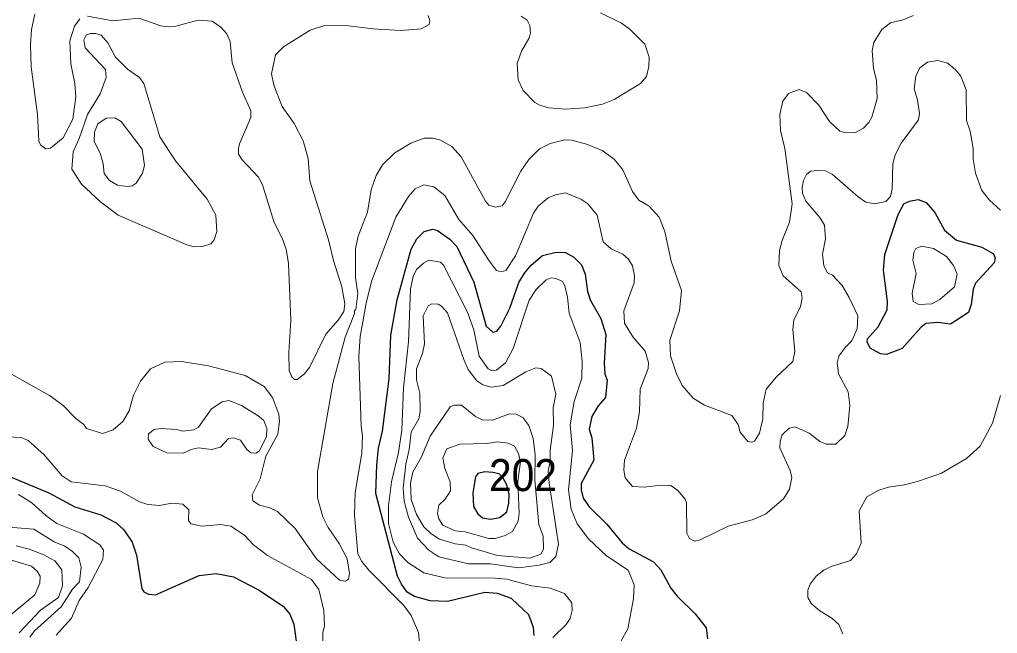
# Model space of a CAD drawing. Extents: x 673.6 to 698.9, y 7012 to 7040.1.
# Drawn here: x 683.554 to 685.993, y 7020.824 to 7022.356 of the extents above; entities that cross this region are included whole.
import ezdxf

# ---------------------------------------------------------------- set-up
doc = ezdxf.new("R2010")
doc.units = 0
doc.header["$LTSCALE"] = 0.032
doc.layers.add('1', color=7, linetype='Continuous', lineweight=25)
doc.layers.add('2', color=7, linetype='Continuous', lineweight=13)
doc.layers.add('21', color=7, linetype='Continuous')

msp = doc.modelspace()

# ---------------------------------------------------------------- linework, layer by layer
at = {"layer": '1'}
for points in [[(685.8757, 7021.5958), (685.8429, 7021.5997), (685.8145, 7021.5973), (685.802, 7021.5875), (685.7554, 7021.5352), (685.7162, 7021.5197), (685.7007, 7021.5217), (685.6751, 7021.536), (685.6682, 7021.5512), (685.6683, 7021.5593), (685.6949, 7021.5891), (685.7176, 7021.6318), (685.7188, 7021.6523), (685.7082, 7021.7308), (685.7119, 7021.7691), (685.7451, 7021.8692), (685.7594, 7021.8957), (685.7731, 7021.9029), (685.7949, 7021.907), (685.8152, 7021.899), (685.8368, 7021.8744), (685.8608, 7021.83), (685.8909, 7021.8051), (685.9542, 7021.7878), (685.9833, 7021.7713), (685.9873, 7021.7605), (685.9845, 7021.7486), (685.9377, 7021.6977), (685.9325, 7021.6826), (685.9276, 7021.6445), (685.9202, 7021.6248)], [(684.6886, 7021.2005), (684.6841, 7021.1737), (684.6856, 7021.1409), (684.6968, 7021.1223), (684.7087, 7021.1126), (684.7281, 7021.1089), (684.7512, 7021.1134), (684.769, 7021.1275), (684.7742, 7021.1491), (684.775, 7021.1715), (684.7683, 7021.196), (684.7601, 7021.2117), (684.7497, 7021.2221), (684.734, 7021.2258), (684.7139, 7021.2273), (684.6968, 7021.2228), (684.6908, 7021.2146)]]:
    msp.add_lwpolyline(points, close=True, dxfattribs=at)
for points in [[(684.8369, 7020.819), (684.8354, 7020.8388), (684.8236, 7020.8702), (684.7806, 7020.9115), (684.7457, 7020.9234), (684.7138, 7020.9258), (684.6209, 7020.9038), (684.5782, 7020.9056), (684.5391, 7020.9159), (684.5208, 7020.9268), (684.5062, 7020.9469), (684.4967, 7020.967), (684.4426, 7021.1731), (684.4444, 7021.2447), (684.4493, 7021.2862), (684.459, 7021.3285), (684.4755, 7021.4596), (684.4796, 7021.5681), (684.4955, 7021.6565), (684.5306, 7021.7826), (684.5448, 7021.8087), (684.5626, 7021.827), (684.5844, 7021.8329), (684.5965, 7021.8297), (684.6272, 7021.8079), (684.6447, 7021.7895), (684.6865, 7021.7003), (684.7176, 7021.5907), (684.7344, 7021.5761), (684.7442, 7021.5785), (684.7545, 7021.5907), (684.7762, 7021.6359), (684.7993, 7021.6999), (684.813, 7021.7227), (684.8296, 7021.7425), (684.8579, 7021.7669), (684.8922, 7021.7755), (684.9152, 7021.7743), (684.9365, 7021.7632), (684.9549, 7021.7434), (684.9641, 7021.7206), (684.9699, 7021.6771), (684.9774, 7021.6543), (685.0038, 7021.6095), (685.0164, 7021.5696), (685.0121, 7021.4985), (685.0138, 7021.4707), (685.0194, 7021.4563), (685.0152, 7021.4124), (684.9971, 7021.3915), (684.9811, 7021.3649), (684.9745, 7021.3339), (684.9808, 7021.3121), (684.9858, 7021.2566), (684.9547, 7021.1978), (684.9546, 7021.1822), (684.9593, 7021.1618), (684.975, 7021.1388), (685.0181, 7021.0965), (685.0569, 7021.0496), (685.0738, 7021.0352), (685.1345, 7021.0022), (685.1528, 7020.9824), (685.1783, 7020.9371), (685.1939, 7020.9168), (685.2392, 7020.8729), (685.2666, 7020.8382), (685.2693, 7020.8104)], [(683.4807, 7021.2355), (683.6263, 7021.175), (683.6918, 7021.1399), (683.756, 7021.1196), (683.7944, 7021.1002), (683.8139, 7021.0828), (683.8347, 7021.0519), (683.8452, 7021.0195), (683.859, 7020.935), (683.8636, 7020.9274), (683.8754, 7020.9217), (683.8926, 7020.9199), (684.0013, 7020.9686), (684.0441, 7020.9735), (684.0877, 7020.9649), (684.1496, 7020.933), (684.2109, 7020.8919), (684.228, 7020.8724), (684.2381, 7020.8467), (684.2437, 7020.8046)]]:
    msp.add_lwpolyline(points, dxfattribs=at)
at = {"layer": '2'}
for points in [[(683.592, 7022.3688), (683.5831, 7022.3313), (683.5806, 7022.2924), (683.5823, 7022.2379), (683.5986, 7022.119), (683.602, 7022.0533), (683.6061, 7022.0435), (683.6196, 7022.0328), (683.6306, 7022.0345), (683.6621, 7022.061), (683.6865, 7022.1072), (683.6939, 7022.1625), (683.6917, 7022.1962), (683.6817, 7022.2456), (683.6793, 7022.3027), (683.6906, 7022.339), (683.7041, 7022.3573)], [(683.7233, 7022.3638), (683.7866, 7022.3525), (683.8515, 7022.359), (683.906, 7022.3402), (683.9246, 7022.3377), (683.9435, 7022.3393), (683.9991, 7022.3539), (684.0339, 7022.3516), (684.0558, 7022.3366), (684.0704, 7022.32), (684.0793, 7022.3009), (684.0839, 7022.2478), (684.1094, 7022.1744), (684.1304, 7022.1282), (684.1303, 7022.1117), (684.1022, 7022.046), (684.0996, 7022.0337), (684.0996, 7022.0196), (684.1093, 7022.0054), (684.1493, 7021.9623), (684.1598, 7021.9436), (684.1887, 7021.8495), (684.2089, 7021.8106), (684.2185, 7021.7832), (684.2248, 7021.7467), (684.2299, 7021.605), (684.2256, 7021.5249), (684.2265, 7021.4795), (684.2325, 7021.464), (684.2394, 7021.4578), (684.2459, 7021.4576), (684.2641, 7021.4713), (684.277, 7021.4873), (684.3172, 7021.5706), (684.3483, 7021.6057), (684.3625, 7021.6272), (684.3653, 7021.6464), (684.3579, 7021.6884), (684.3369, 7021.7544), (684.3244, 7021.8062), (684.2778, 7021.9536), (684.2733, 7022.0089), (684.2612, 7022.0527), (684.2382, 7022.0965), (684.2085, 7022.1388), (684.1882, 7022.1919), (684.1822, 7022.2204), (684.1922, 7022.2679), (684.2124, 7022.2875), (684.2785, 7022.329), (684.3119, 7022.3401), (684.3669, 7022.3409), (684.4356, 7022.3322), (684.5037, 7022.3287), (684.5557, 7022.3325), (684.5757, 7022.3431), (684.5772, 7022.3531), (684.5727, 7022.3655)], [(685.7838, 7022.366), (685.7573, 7022.3551), (685.7262, 7022.3473), (685.7041, 7022.3311), (685.6844, 7022.2982), (685.6802, 7022.2774), (685.6835, 7022.2334), (685.691, 7022.2045), (685.6925, 7022.1585), (685.6792, 7022.1122), (685.6722, 7022.099), (685.659, 7022.0849), (685.639, 7022.0738), (685.6149, 7022.0731), (685.6, 7022.0775), (685.5738, 7022.1012), (685.5476, 7022.1423), (685.5163, 7022.1735), (685.4979, 7022.1813), (685.4713, 7022.1715), (685.4572, 7022.1525), (685.4501, 7022.119), (685.4517, 7022.0791), (685.4624, 7022.0336), (685.4805, 7021.8959), (685.474, 7021.8502), (685.4556, 7021.8044), (685.4493, 7021.7791), (685.4475, 7021.7422), (685.4582, 7021.7159), (685.503, 7021.6767), (685.5059, 7021.6614), (685.5018, 7021.6387), (685.4847, 7021.6067), (685.4822, 7021.5827), (685.4878, 7021.5274), (685.4821, 7021.5023), (685.4417, 7021.464), (685.4159, 7021.4335), (685.4083, 7021.3982), (685.4073, 7021.3597), (685.3991, 7021.324), (685.3872, 7021.3036), (685.3805, 7021.3008), (685.37, 7021.3026), (685.3507, 7021.3265), (685.3464, 7021.3452), (685.3301, 7021.3679), (685.2625, 7021.3939), (685.2342, 7021.4111), (685.2065, 7021.443), (685.192, 7021.4714), (685.1774, 7021.5168), (685.1757, 7021.5556), (685.1997, 7021.6287), (685.2044, 7021.6798), (685.1787, 7021.7532), (685.1631, 7021.8272), (685.1491, 7021.8629), (685.1241, 7021.8903), (685.0983, 7021.9048), (685.0828, 7021.9268), (685.0583, 7021.9807), (685.0364, 7022.0076), (685.0071, 7022.0294), (684.968, 7022.045), (684.9312, 7022.055), (684.9135, 7022.0557), (684.8771, 7022.0466), (684.8508, 7022.0334), (684.8242, 7022.0065), (684.8037, 7021.9776), (684.7649, 7021.9007), (684.7574, 7021.891), (684.7407, 7021.8878), (684.7244, 7021.893), (684.7156, 7021.9027)], [(685.0023, 7022.3723), (685.0551, 7022.3464), (685.0765, 7022.3308), (685.1134, 7022.294), (685.1238, 7022.2621), (685.123, 7022.2387), (685.1175, 7022.2137), (685.1021, 7022.1961), (685.0364, 7022.1559), (685.0074, 7022.145), (684.9625, 7022.1355), (684.9143, 7022.1322), (684.8737, 7022.1356), (684.8534, 7022.141), (684.839, 7022.1485), (684.81, 7022.1787), (684.7977, 7022.2057), (684.7952, 7022.2464), (684.8059, 7022.2768), (684.8241, 7022.3085), (684.828, 7022.3216), (684.8263, 7022.3413), (684.8198, 7022.3539), (684.8051, 7022.3646)], [(686.0001, 7021.8805), (685.9731, 7021.905), (685.9537, 7021.9288), (685.9383, 7021.9725), (685.9325, 7022.0074), (685.9324, 7022.0336), (685.9251, 7022.0776), (685.9159, 7022.1037), (685.9151, 7022.1801), (685.9012, 7022.2144), (685.8892, 7022.2298), (685.8687, 7022.2469), (685.8444, 7022.2538), (685.8183, 7022.2496), (685.7991, 7022.2356), (685.7895, 7022.2141), (685.7854, 7022.1826), (685.7935, 7022.1552), (685.7985, 7022.1211), (685.796, 7022.1054), (685.7529, 7022.0469), (685.7376, 7022.0183), (685.732, 7021.9958), (685.7303, 7021.9337), (685.7259, 7021.9139), (685.7146, 7021.9014), (685.687, 7021.8955), (685.6647, 7021.9004), (685.6451, 7021.9132), (685.5807, 7021.9703), (685.5641, 7021.9785), (685.5449, 7021.9794), (685.5267, 7021.9775), (685.5166, 7021.969), (685.5092, 7021.9541), (685.5055, 7021.9377), (685.5062, 7021.9228), (685.5152, 7021.9027), (685.5502, 7021.8617), (685.5613, 7021.8424), (685.5643, 7021.8084), (685.5561, 7021.7701), (685.5596, 7021.7415), (685.5685, 7021.7239), (685.581, 7021.7178), (685.6055, 7021.6922), (685.6233, 7021.6624), (685.6448, 7021.6163), (685.6433, 7021.584), (685.6298, 7021.5543), (685.6129, 7021.5375), (685.5975, 7021.5157), (685.593, 7021.4994), (685.5961, 7021.4716), (685.6201, 7021.4272), (685.6243, 7021.3935), (685.6194, 7021.3407), (685.6121, 7021.3176), (685.5896, 7021.2961), (685.566, 7021.2964), (685.55, 7021.3032), (685.5234, 7021.3239), (685.4884, 7021.3392), (685.4731, 7021.3359), (685.4559, 7021.3193), (685.451, 7021.3039), (685.4502, 7021.2868), (685.4754, 7021.2302), (685.4796, 7021.2132), (685.4738, 7021.1836), (685.4588, 7021.1598), (685.4143, 7021.1216), (685.3813, 7021.1072), (685.3212, 7021.0918), (685.2517, 7021.0572), (685.2371, 7021.054), (685.2246, 7021.0611), (685.2177, 7021.0744), (685.2175, 7021.1496), (685.2143, 7021.1589)], [(684.5631, 7022.0598), (684.5292, 7022.0469), (684.4897, 7022.0235), (684.4587, 7021.9931), (684.4428, 7021.9666), (684.4307, 7021.9311), (684.4219, 7021.8755), (684.3985, 7021.8151), (684.3917, 7021.7838), (684.3917, 7021.7111), (684.3973, 7021.6724), (684.3925, 7021.6324), (684.3893, 7021.6299), (684.3892, 7021.6223), (684.3661, 7021.5632), (684.3347, 7021.4477), (684.2972, 7021.2277), (684.2964, 7021.1622), (684.3097, 7021.1147), (684.3233, 7021.088), (684.3511, 7021.0481), (684.3708, 7021.0104), (684.3768, 7020.9735), (684.3742, 7020.9593), (684.3667, 7020.954), (684.3517, 7020.9571), (684.2947, 7021.0098), (684.2411, 7021.0856), (684.1972, 7021.1278), (684.1783, 7021.137), (684.152, 7021.1442), (684.1351, 7021.155), (684.1337, 7021.1699), (684.1541, 7021.2099), (684.1683, 7021.2664), (684.1978, 7021.321), (684.2018, 7021.3525), (684.2002, 7021.3709), (684.1844, 7021.4126), (684.1637, 7021.4397), (684.1164, 7021.4674), (684.0247, 7021.492), (683.9577, 7021.5028), (683.9163, 7021.5012), (683.88, 7021.484), (683.8552, 7021.4537), (683.8382, 7021.4184), (683.8271, 7021.3795), (683.8113, 7021.353), (683.7874, 7021.3317), (683.7604, 7021.3229), (683.7204, 7021.3352), (683.7136, 7021.3449), (683.6942, 7021.3603), (683.6619, 7021.3934), (683.6282, 7021.418), (683.5337, 7021.4706)], [(684.7156, 7021.9027), (684.6548, 7022.0136), (684.6322, 7022.0389), (684.6016, 7022.0556), (684.5835, 7022.0599), (684.5631, 7022.0598)], [(685.0827, 7021.1907), (685.0645, 7021.2125), (685.0606, 7021.2312), (685.0623, 7021.2566), (685.0925, 7021.3364), (685.1, 7021.3771), (685.1016, 7021.4334), (685.1218, 7021.4853), (685.1222, 7021.4999), (685.114, 7021.5281), (685.083, 7021.5641), (685.0623, 7021.5984), (685.0606, 7021.6293), (685.0867, 7021.6992), (685.0877, 7021.7164), (685.0827, 7021.741), (685.0729, 7021.7575), (685.0587, 7021.7705), (685.029, 7021.7839), (685.0091, 7021.801), (684.994, 7021.8676), (684.971, 7021.8955), (684.9539, 7021.9074), (684.9155, 7021.9233), (684.8908, 7021.9186), (684.8719, 7021.9108), (684.8474, 7021.8903), (684.8356, 7021.8728), (684.7903, 7021.7661), (684.7665, 7021.7294), (684.7549, 7021.7262), (684.7437, 7021.7295), (684.725, 7021.7536), (684.6846, 7021.8172), (684.6493, 7021.8571), (684.6145, 7021.9165), (684.5872, 7021.9382), (684.562, 7021.9432), (684.5408, 7021.9334), (684.5236, 7021.9141), (684.4919, 7021.8627), (684.4325, 7021.7043), (684.4189, 7021.6523), (684.4031, 7021.5649), (684.3999, 7021.5153), (684.4056, 7021.3422), (684.4089, 7021.3163), (684.4073, 7021.274), (684.3909, 7021.1754), (684.3892, 7021.1192), (684.3975, 7021.0229), (684.407, 7021.0038), (684.4252, 7020.9817), (684.5121, 7020.894), (684.5305, 7020.8683), (684.5485, 7020.8266), (684.551, 7020.7989)], [(684.8841, 7020.8137), (684.9167, 7020.8464), (684.9267, 7020.8616), (684.9323, 7020.8815), (684.9314, 7020.9003), (684.9125, 7020.9234), (684.8774, 7020.9373), (684.8304, 7020.943), (684.7692, 7020.9595), (684.7397, 7020.9621), (684.6145, 7020.9624), (684.5621, 7020.9752), (684.5221, 7021.0009), (684.5015, 7021.0224), (684.4858, 7021.0514), (684.4735, 7021.0981), (684.4735, 7021.1425), (684.4813, 7021.202), (684.4992, 7021.2756), (684.5075, 7021.3315), (684.5112, 7021.4368), (684.5239, 7021.5513), (684.529, 7021.6842), (684.5352, 7021.7143), (684.5441, 7021.732), (684.5616, 7021.7482), (684.5747, 7021.7557), (684.6035, 7021.7503), (684.6108, 7021.743), (684.671, 7021.6258), (684.6866, 7021.5813), (684.7, 7021.5156), (684.7225, 7021.4844), (684.7297, 7021.4804), (684.743, 7021.4805), (684.7654, 7021.4994), (684.7852, 7021.5353), (684.8246, 7021.6553), (684.8422, 7021.6822), (684.8669, 7021.7063), (684.8799, 7021.7113), (684.8922, 7021.7098), (684.9076, 7021.702), (684.9139, 7021.6915), (684.9207, 7021.6628), (684.9245, 7021.623), (684.9523, 7021.5497), (684.957, 7021.5031), (684.9562, 7021.4612), (684.9373, 7021.4028), (684.9267, 7021.3441), (684.9332, 7021.2808), (684.9226, 7021.1823), (684.9298, 7021.1337), (684.9444, 7021.0975), (684.9728, 7021.0599), (685.0173, 7021.0177), (685.0717, 7020.9819), (685.0867, 7020.9454), (685.0851, 7020.9103), (685.0712, 7020.8356), (685.0545, 7020.8057)], [(685.6069, 7020.8227), (685.5974, 7020.846), (685.5794, 7020.8623), (685.5499, 7020.8807), (685.5289, 7020.8981), (685.52, 7020.914), (685.5201, 7020.9322), (685.5257, 7020.9472), (685.5409, 7020.9666), (685.56, 7020.9821), (685.5781, 7020.991), (685.6264, 7021.0056), (685.6414, 7021.0227), (685.653, 7021.0495), (685.6482, 7021.1299), (685.6669, 7021.1648), (685.6972, 7021.1816), (685.7211, 7021.189), (685.7613, 7021.1946), (685.7962, 7021.2035), (685.8533, 7021.224), (685.9153, 7021.2602), (685.9501, 7021.2909), (685.9801, 7021.3483), (686.0007, 7021.418)], [(684.0084, 7021.0919), (683.9812, 7021.0976), (683.9751, 7021.1061), (683.9757, 7021.1321), (683.9612, 7021.1467), (683.9336, 7021.1486), (683.9023, 7021.1429), (683.8733, 7021.1455), (683.8529, 7021.152), (683.8054, 7021.1786), (683.7673, 7021.1923), (683.6822, 7021.2021), (683.6597, 7021.2173), (683.6154, 7021.2699), (683.5754, 7021.3052), (683.5573, 7021.3129), (683.5211, 7021.3146)], [(685.2143, 7021.1589), (685.196, 7021.1806), (685.1785, 7021.1929), (685.1527, 7021.1937), (685.1119, 7021.1889), (685.0827, 7021.1907)], [(683.645, 7020.8199), (683.6835, 7020.8622), (683.7021, 7020.9058), (683.7244, 7020.9382), (683.7613, 7021.0087), (683.763, 7021.0315), (683.7535, 7021.0453), (683.7129, 7021.0713), (683.6466, 7021.0986), (683.6189, 7021.1182), (683.584, 7021.1498), (683.5514, 7021.1706)], [(684.1724, 7021.0183), (684.1372, 7021.0447), (684.115, 7021.0693), (684.0809, 7021.0915), (684.0546, 7021.0959), (684.0084, 7021.0919)], [(683.4942, 7021.0916), (683.5891, 7021.0843), (683.6403, 7021.0521), (683.6667, 7021.0421), (683.6861, 7021.0284), (683.7011, 7021.0124), (683.7072, 7020.9891), (683.7031, 7020.9525), (683.6859, 7020.9348), (683.6571, 7020.8905), (683.5907, 7020.8307), (683.5789, 7020.8145)], [(683.4327, 7021.0368), (683.5836, 7020.9917), (683.5979, 7020.9792), (683.6052, 7020.967), (683.6045, 7020.9496), (683.5918, 7020.92), (683.5179, 7020.8591)], [(683.5529, 7020.8251), (683.6056, 7020.8823), (683.651, 7020.9139), (683.6611, 7020.9424), (683.6593, 7020.9827), (683.6414, 7021.0047), (683.6143, 7021.0203), (683.578, 7021.0341), (683.5452, 7021.0423)], [(684.3103, 7020.8013), (684.3104, 7020.8256), (684.3143, 7020.843), (684.3127, 7020.8815), (684.2999, 7020.9334), (684.2822, 7020.9588), (684.1724, 7021.0183)]]:
    msp.add_lwpolyline(points, dxfattribs=at)
for points in [[(683.9428, 7022.0031), (683.9035, 7022.0631), (683.8633, 7022.1963), (683.853, 7022.2114), (683.8233, 7022.2321), (683.7932, 7022.2622), (683.7742, 7022.2973), (683.7571, 7022.3167), (683.7442, 7022.3212), (683.7295, 7022.3212), (683.7202, 7022.3168), (683.7138, 7022.3048), (683.717, 7022.2854), (683.7677, 7022.231), (683.7696, 7022.2115), (683.7548, 7022.17), (683.7235, 7022.1187), (683.7025, 7022.0589), (683.6872, 7022.0259), (683.684, 7021.9824), (683.7078, 7021.9451), (683.7554, 7021.9007), (683.7999, 7021.868), (683.9712, 7021.7932), (683.9891, 7021.7888), (684.0099, 7021.7896), (684.0308, 7021.7962), (684.0388, 7021.8062), (684.0457, 7021.8266), (684.0433, 7021.8673), (684.0217, 7021.9073)], [(683.8649, 7021.9912), (683.8593, 7022.0324), (683.8069, 7022.1014), (683.7911, 7022.1101), (683.7699, 7022.11), (683.7491, 7022.0959), (683.7408, 7022.0744), (683.7401, 7022.0521), (683.7554, 7022.0196), (683.7623, 7021.9955), (683.7647, 7021.9717), (683.7784, 7021.9541), (683.7981, 7021.9429), (683.8226, 7021.9391), (683.8345, 7021.9412), (683.8444, 7021.9477), (683.8605, 7021.9724)], [(685.7901, 7021.7221), (685.7821, 7021.7555), (685.7843, 7021.7744), (685.789, 7021.7846), (685.8043, 7021.7903), (685.8337, 7021.7846), (685.8654, 7021.7647), (685.8833, 7021.7424), (685.892, 7021.7205), (685.8857, 7021.6886), (685.8492, 7021.6574), (685.8292, 7021.6467), (685.7971, 7021.645), (685.7822, 7021.6523), (685.7797, 7021.6728)], [(684.8743, 7021.1998), (684.8979, 7021.0469), (684.8909, 7021.0157), (684.8767, 7021.0013), (684.8497, 7020.9941), (684.798, 7020.9876), (684.7285, 7020.9973), (684.6737, 7020.9976), (684.5993, 7021.015), (684.5744, 7021.0315), (684.5461, 7021.0616), (684.5237, 7021.1144), (684.5133, 7021.1538), (684.5109, 7021.1866), (684.5175, 7021.2466), (684.5256, 7021.2826), (684.5303, 7021.3263), (684.5492, 7021.3595), (684.5528, 7021.3769), (684.5518, 7021.4231), (684.5437, 7021.4564), (684.5438, 7021.4846), (684.5586, 7021.5227), (684.5641, 7021.5465), (684.5602, 7021.6161), (684.5725, 7021.6416), (684.5822, 7021.6466), (684.5979, 7021.6457), (684.6062, 7021.6407), (684.6207, 7021.6238), (684.6616, 7021.5071), (684.6728, 7021.4826), (684.6944, 7021.454), (684.7095, 7021.4445), (684.73, 7021.4386), (684.76, 7021.4425), (684.8168, 7021.4766), (684.8416, 7021.4863), (684.8551, 7021.4854), (684.8804, 7021.4655), (684.8911, 7021.4206), (684.8846, 7021.3866), (684.8855, 7021.3426), (684.8774, 7021.2811), (684.8773, 7021.2529), (684.8725, 7021.2286)], [(684.0328, 7021.2826), (684.0552, 7021.289), (684.0746, 7021.3103), (684.0872, 7021.3122), (684.1048, 7021.3062), (684.1208, 7021.2832), (684.1306, 7021.2749), (684.1427, 7021.2736), (684.1518, 7021.2793), (684.1696, 7021.3151), (684.1706, 7021.3355), (684.1626, 7021.3554), (684.1514, 7021.3654), (684.1069, 7021.3925), (684.0753, 7021.4053), (684.059, 7021.4016), (684.0324, 7021.3841), (684, 7021.3388), (683.9885, 7021.3321), (683.9608, 7021.3285), (683.9451, 7021.3327), (683.9065, 7021.3351), (683.8891, 7021.3331), (683.8751, 7021.3224), (683.8745, 7021.3085), (683.8865, 7021.2906), (683.9209, 7021.275), (683.9616, 7021.2734), (683.9816, 7021.2833), (683.9997, 7021.2873)], [(684.8386, 7021.2063), (684.849, 7021.096), (684.8593, 7021.0668), (684.8609, 7021.0339), (684.8541, 7021.0214), (684.8263, 7021.0116), (684.7455, 7021.018), (684.6809, 7021.0374), (684.6669, 7021.0442), (684.6403, 7021.0476), (684.6009, 7021.0592), (684.5796, 7021.0733), (684.562, 7021.09), (684.5439, 7021.1211), (684.5307, 7021.1585), (684.529, 7021.1991), (684.5344, 7021.2263), (684.556, 7021.2645), (684.5778, 7021.3163), (684.6279, 7021.3894), (684.6373, 7021.3935), (684.6559, 7021.3939), (684.6911, 7021.3651), (684.7075, 7021.3573), (684.7335, 7021.3561), (684.7757, 7021.3718), (684.7921, 7021.371), (684.8087, 7021.3625), (684.8238, 7021.343), (684.8346, 7021.3104), (684.8395, 7021.2697)], [(684.7968, 7021.2041), (684.7995, 7021.1243), (684.797, 7021.1043), (684.7831, 7021.0783), (684.765, 7021.0685), (684.7397, 7021.0607), (684.7239, 7021.061), (684.6649, 7021.0776), (684.6404, 7021.08), (684.6097, 7021.0944), (684.5991, 7021.1101), (684.5963, 7021.1241), (684.5997, 7021.1436), (684.6149, 7021.159), (684.6285, 7021.1798), (684.6275, 7021.2024), (684.6147, 7021.2354), (684.6094, 7021.2622), (684.6194, 7021.2847), (684.6522, 7021.2964), (684.7203, 7021.2982), (684.745, 7021.3023), (684.7721, 7021.2989), (684.7886, 7021.2912), (684.7983, 7021.2729), (684.8032, 7021.2521)]]:
    msp.add_lwpolyline(points, close=True, dxfattribs=at)

# ---------------------------------------------------------------- texts
at = {"layer": '21', "width": 0.95}
msp.add_text('202', height=0.08, dxfattribs=at).set_placement((684.7246, 7021.179))

doc.saveas('drawing.dxf')
